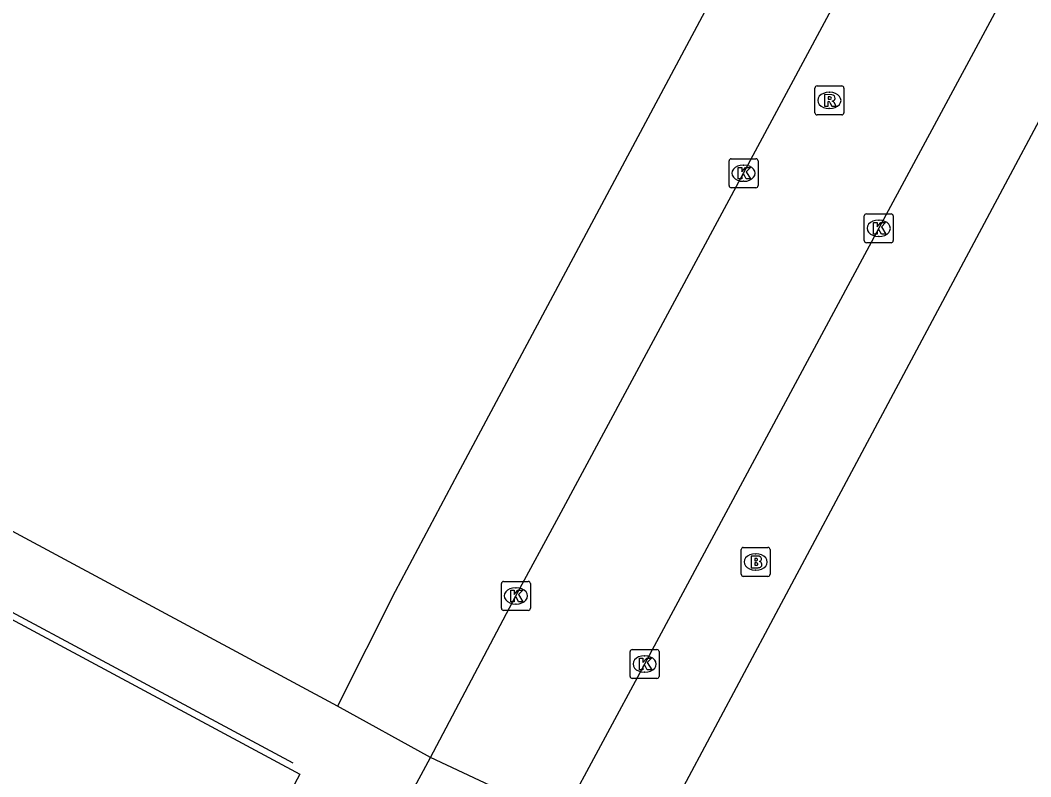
# Model space of a CAD drawing. Extents: x 159489 to 160304, y 383826 to 384530.
# Drawn here: x 159768.87 to 159803.76, y 384238.05 to 384264.17 of the extents above; entities that cross this region are included whole.
import ezdxf

# ---------------------------------------------------------------- set-up
doc = ezdxf.new("R2010")
doc.units = 0
for name, color, linetype in [('IMGEO_Brandkraan', 7, 'Continuous'), ('IMGEO_Kolk', 7, 'Continuous'), ('IMGEO_Lijnafwatering', 7, 'Continuous'), ('IMGEO_Pand', 7, 'Continuous'), ('IMGEO_Rijbaan_lokaal_gesloten', 7, 'Continuous'), ('IMGEO_Rijbaan_lokaal_open', 7, 'Continuous'), ('IMGEO_Rioolput', 7, 'Continuous'), ('IMGEO_Voetpad_open', 7, 'Continuous')]:
    doc.layers.add(name, color=color, linetype=linetype)

msp = doc.modelspace()

# ---------------------------------------------------------------- linework, layer by layer
at = {"layer": 'IMGEO_Brandkraan'}
for p, q in [((159793.759, 384245.037), (159793.759, 384245.889)), ((159793.834, 384245.963), (159794.686, 384245.963)), ((159794.247, 384245.743), (159794.272, 384245.743)), ((159794.76, 384245.889), (159794.76, 384245.037)), ((159794.686, 384244.963), (159793.834, 384244.963)), ((159794.27, 384245.183), (159794.245, 384245.183))]:
    msp.add_line(p, q, dxfattribs=at)
for points in [[(159793.759, 384245.037), (159793.759, 384245.889)], [(159793.834, 384245.963), (159794.686, 384245.963)], [(159794.107, 384245.663), (159794.107, 384245.263), (159794.32, 384245.263)], [(159794.338, 384245.663), (159794.107, 384245.663)], [(159794.76, 384245.889), (159794.76, 384245.037)], [(159794.286, 384245.582), (159794.232, 384245.582), (159794.232, 384245.506)], [(159794.232, 384245.506), (159794.285, 384245.506)], [(159794.294, 384245.43), (159794.232, 384245.43), (159794.232, 384245.349)], [(159794.232, 384245.349), (159794.294, 384245.349)], [(159794.686, 384244.963), (159793.834, 384244.963)]]:
    msp.add_lwpolyline(points, dxfattribs=at)
for centre, radius, start, end in [((159793.836, 384245.887), 0.0765, 91.552, 178.448), ((159793.836, 384245.887), 0.0765, 91.552, 178.448), ((159794.342, 384245.518), 0.145, 59.4692, 91.5367), ((159794.684, 384245.887), 0.0765, 1.552, 88.448), ((159794.684, 384245.887), 0.0765, 1.552, 88.448), ((159794.287, 384245.544), 0.0379, 267.8285, 90.9355), ((159794.295, 384245.389), 0.0404, 269.8759, 90.5077), ((159794.367, 384245.565), 0.0922, 285.5137, 58.1501), ((159794.372, 384245.373), 0.105, 301.3115, 78.989), ((159793.836, 384245.039), 0.0765, 181.552, 268.448), ((159793.836, 384245.039), 0.0765, 181.552, 268.448), ((159794.326, 384245.514), 0.251, 268.6676, 293.5347), ((159794.684, 384245.039), 0.0765, 271.552, 358.448), ((159794.684, 384245.039), 0.0765, 271.552, 358.448)]:
    msp.add_arc(centre, radius, start, end, dxfattribs=at)
for centre, major_axis, ratio, start_param, end_param in [((159794.246, 384245.463), (-0.387, 0.002), 0.722429, 4.712389, 7.853982), ((159794.271, 384245.463), (-0.39, 0.002), 0.717154, 1.570796, 4.712389)]:
    msp.add_ellipse(centre, major_axis=major_axis, ratio=ratio, start_param=start_param, end_param=end_param, dxfattribs=at)
at = {"layer": 'IMGEO_Kolk'}
for p, q in [((159793.341, 384258.46), (159793.341, 384259.312)), ((159793.416, 384259.386), (159794.268, 384259.386)), ((159794.342, 384259.312), (159794.342, 384258.46)), ((159793.829, 384259.166), (159793.854, 384259.166)), ((159793.852, 384258.606), (159793.827, 384258.606)), ((159794.268, 384258.386), (159793.416, 384258.386)), ((159798.009, 384256.557), (159798.009, 384257.409)), ((159798.084, 384257.483), (159798.936, 384257.483)), ((159798.497, 384257.263), (159798.522, 384257.263)), ((159799.01, 384257.409), (159799.01, 384256.557)), ((159798.936, 384256.483), (159798.084, 384256.483)), ((159798.52, 384256.703), (159798.495, 384256.703)), ((159785.481, 384243.864), (159785.481, 384244.716)), ((159785.556, 384244.79), (159786.408, 384244.79)), ((159786.482, 384244.716), (159786.482, 384243.864)), ((159785.969, 384244.57), (159785.994, 384244.57)), ((159785.992, 384244.01), (159785.967, 384244.01)), ((159786.408, 384243.79), (159785.556, 384243.79)), ((159789.926, 384241.514), (159789.926, 384242.366)), ((159790.001, 384242.44), (159790.853, 384242.44)), ((159790.414, 384242.22), (159790.439, 384242.22)), ((159790.927, 384242.366), (159790.927, 384241.514)), ((159790.437, 384241.66), (159790.412, 384241.66)), ((159790.853, 384241.44), (159790.001, 384241.44))]:
    msp.add_line(p, q, dxfattribs=at)
for points in [[(159793.341, 384258.46), (159793.341, 384259.312)], [(159793.416, 384259.386), (159794.268, 384259.386)], [(159794.342, 384259.312), (159794.342, 384258.46)], [(159793.662, 384259.086), (159793.785, 384259.086), (159793.785, 384258.935), (159793.915, 384259.086), (159794.079, 384259.086), (159793.933, 384258.935), (159794.086, 384258.686), (159793.934, 384258.686), (159793.849, 384258.85), (159793.785, 384258.783), (159793.785, 384258.686), (159793.662, 384258.686), (159793.662, 384259.086)], [(159794.268, 384258.386), (159793.416, 384258.386)], [(159798.009, 384256.557), (159798.009, 384257.409)], [(159798.084, 384257.483), (159798.936, 384257.483)], [(159798.33, 384257.183), (159798.453, 384257.183), (159798.453, 384257.032), (159798.583, 384257.183), (159798.747, 384257.183), (159798.601, 384257.032), (159798.754, 384256.783), (159798.602, 384256.783), (159798.517, 384256.947), (159798.453, 384256.88), (159798.453, 384256.783), (159798.33, 384256.783), (159798.33, 384257.183)], [(159799.01, 384257.409), (159799.01, 384256.557)], [(159798.936, 384256.483), (159798.084, 384256.483)], [(159785.481, 384243.864), (159785.481, 384244.716)], [(159785.556, 384244.79), (159786.408, 384244.79)], [(159786.482, 384244.716), (159786.482, 384243.864)], [(159785.802, 384244.49), (159785.925, 384244.49), (159785.925, 384244.339), (159786.055, 384244.49), (159786.219, 384244.49), (159786.073, 384244.339), (159786.226, 384244.09), (159786.074, 384244.09), (159785.989, 384244.254), (159785.925, 384244.187), (159785.925, 384244.09), (159785.802, 384244.09), (159785.802, 384244.49)], [(159786.408, 384243.79), (159785.556, 384243.79)], [(159789.926, 384241.514), (159789.926, 384242.366)], [(159790.001, 384242.44), (159790.853, 384242.44)], [(159790.927, 384242.366), (159790.927, 384241.514)], [(159790.247, 384242.14), (159790.37, 384242.14), (159790.37, 384241.989), (159790.5, 384242.14), (159790.664, 384242.14), (159790.518, 384241.989), (159790.671, 384241.74), (159790.519, 384241.74), (159790.434, 384241.904), (159790.37, 384241.837), (159790.37, 384241.74), (159790.247, 384241.74), (159790.247, 384242.14)], [(159790.853, 384241.44), (159790.001, 384241.44)]]:
    msp.add_lwpolyline(points, dxfattribs=at)
for centre, start, end in [((159793.418, 384259.31), 91.552, 178.448), ((159793.418, 384259.31), 91.552, 178.448), ((159794.266, 384259.31), 1.552, 88.448), ((159794.266, 384259.31), 1.552, 88.448), ((159793.418, 384258.462), 181.552, 268.448), ((159793.418, 384258.462), 181.552, 268.448), ((159794.266, 384258.462), 271.552, 358.448), ((159794.266, 384258.462), 271.552, 358.448), ((159798.086, 384257.407), 91.552, 178.448), ((159798.086, 384257.407), 91.552, 178.448), ((159798.934, 384257.407), 1.552, 88.448), ((159798.934, 384257.407), 1.552, 88.448), ((159798.086, 384256.559), 181.552, 268.448), ((159798.086, 384256.559), 181.552, 268.448), ((159798.934, 384256.559), 271.552, 358.448), ((159798.934, 384256.559), 271.552, 358.448), ((159785.558, 384244.714), 91.552, 178.448), ((159785.558, 384244.714), 91.552, 178.448), ((159786.406, 384244.714), 1.552, 88.448), ((159786.406, 384244.714), 1.552, 88.448), ((159785.558, 384243.866), 181.552, 268.448), ((159785.558, 384243.866), 181.552, 268.448), ((159786.406, 384243.866), 271.552, 358.448), ((159786.406, 384243.866), 271.552, 358.448), ((159790.003, 384242.364), 91.552, 178.448), ((159790.003, 384242.364), 91.552, 178.448), ((159790.851, 384242.364), 1.552, 88.448), ((159790.851, 384242.364), 1.552, 88.448), ((159790.003, 384241.516), 181.552, 268.448), ((159790.003, 384241.516), 181.552, 268.448), ((159790.851, 384241.516), 271.552, 358.448), ((159790.851, 384241.516), 271.552, 358.448)]:
    msp.add_arc(centre, 0.0765, start, end, dxfattribs=at)
for centre, major_axis, ratio, start_param, end_param in [((159793.828, 384258.886), (-0.387, 0.002), 0.722429, 4.712389, 7.853982), ((159793.853, 384258.886), (-0.39, 0.002), 0.717154, 1.570796, 4.712389), ((159798.496, 384256.983), (-0.387, 0.002), 0.722429, 4.712389, 7.853982), ((159798.521, 384256.983), (-0.39, 0.002), 0.717154, 1.570796, 4.712389), ((159785.968, 384244.29), (-0.387, 0.002), 0.722429, 4.712389, 7.853982), ((159785.993, 384244.29), (-0.39, 0.002), 0.717154, 1.570796, 4.712389), ((159790.413, 384241.94), (-0.387, 0.002), 0.722429, 4.712389, 7.853982), ((159790.438, 384241.94), (-0.39, 0.002), 0.717154, 1.570796, 4.712389)]:
    msp.add_ellipse(centre, major_axis=major_axis, ratio=ratio, start_param=start_param, end_param=end_param, dxfattribs=at)
at = {"layer": 'IMGEO_Lijnafwatering'}
msp.add_lwpolyline([(159778.287, 384238.512), (159761.519, 384247.52)], dxfattribs=at)
at = {"layer": 'IMGEO_Pand'}
for points in [[(159779.824, 384240.489), (159765.546, 384248.161), (159765.572, 384248.208), (159766.025, 384249.054), (159715.868, 384275.99), (159730.406, 384303.072)], [(159794.673, 384268.525), (159794.191, 384267.623), (159783.972, 384248.491), (159781.812, 384244.448), (159779.824, 384240.489)], [(159790.384, 384235.106), (159790.678, 384235.657), (159791.689, 384237.551), (159794.97, 384243.698), (159805.217, 384262.896)]]:
    msp.add_lwpolyline(points, dxfattribs=at)
at = {"layer": 'IMGEO_Rijbaan_lokaal_gesloten'}
for points in [[(159780.183, 384233.42), (159783.032, 384238.709)], [(159787.543, 384236.596), (159783.032, 384238.709)]]:
    msp.add_lwpolyline(points, dxfattribs=at)
at = {"layer": 'IMGEO_Rijbaan_lokaal_open'}
for points in [[(159783.032, 384238.709), (159785.982, 384244.29), (159787.467, 384247.03), (159793.842, 384258.886), (159798.699, 384267.931)], [(159803.136, 384265.59), (159798.51, 384256.983), (159790.427, 384241.94), (159787.543, 384236.596)]]:
    msp.add_lwpolyline(points, dxfattribs=at)
at = {"layer": 'IMGEO_Rioolput'}
for p, q in [((159796.305, 384260.973), (159796.305, 384261.825)), ((159796.38, 384261.899), (159797.232, 384261.899)), ((159797.306, 384261.825), (159797.306, 384260.973)), ((159796.793, 384261.679), (159796.818, 384261.679)), ((159796.816, 384261.119), (159796.791, 384261.119)), ((159797.232, 384260.899), (159796.38, 384260.899))]:
    msp.add_line(p, q, dxfattribs=at)
for points in [[(159796.305, 384260.973), (159796.305, 384261.825)], [(159796.38, 384261.899), (159797.232, 384261.899)], [(159797.306, 384261.825), (159797.306, 384260.973)], [(159796.894, 384261.597), (159796.642, 384261.599), (159796.642, 384261.199)], [(159796.642, 384261.199), (159796.766, 384261.199), (159796.766, 384261.361), (159796.777, 384261.361)], [(159796.82, 384261.518), (159796.766, 384261.518), (159796.766, 384261.437)], [(159796.766, 384261.437), (159796.818, 384261.437)], [(159796.824, 384261.332), (159796.895, 384261.199), (159797.035, 384261.199), (159796.97, 384261.325)], [(159797.232, 384260.899), (159796.38, 384260.899)]]:
    msp.add_lwpolyline(points, dxfattribs=at)
for centre, radius, start, end in [((159796.382, 384261.823), 0.0765, 91.552, 178.448), ((159796.382, 384261.823), 0.0765, 91.552, 178.448), ((159797.23, 384261.823), 0.0765, 1.552, 88.448), ((159797.23, 384261.823), 0.0765, 1.552, 88.448), ((159796.776, 384261.308), 0.0533, 26.0293, 88.6989), ((159796.802, 384261.626), 0.19, 274.7715, 282.9687), ((159796.826, 384261.422), 0.0964, 77.0061, 93.1865), ((159796.84, 384261.479), 0.0378, 276.6634, 79.6772), ((159796.893, 384261.487), 0.109, 350.3612, 89.416), ((159796.891, 384261.487), 0.112, 277.5842, 350.9817), ((159796.875, 384261.272), 0.108, 29.5134, 73.7905), ((159796.382, 384260.975), 0.0765, 181.552, 268.448), ((159796.382, 384260.975), 0.0765, 181.552, 268.448), ((159797.23, 384260.975), 0.0765, 271.552, 358.448), ((159797.23, 384260.975), 0.0765, 271.552, 358.448)]:
    msp.add_arc(centre, radius, start, end, dxfattribs=at)
for centre, major_axis, ratio, start_param, end_param in [((159796.792, 384261.399), (-0.387, 0.002), 0.722429, 4.712389, 7.853982), ((159796.817, 384261.399), (-0.39, 0.002), 0.717154, 1.570796, 4.712389)]:
    msp.add_ellipse(centre, major_axis=major_axis, ratio=ratio, start_param=start_param, end_param=end_param, dxfattribs=at)
at = {"layer": 'IMGEO_Voetpad_open'}
for points in [[(159778.522, 384238.137), (159775.75, 384232.935), (159674.737, 384287.233), (159677.536, 384292.428), (159778.522, 384238.137)], [(159783.032, 384238.709), (159779.824, 384240.489)]]:
    msp.add_lwpolyline(points, dxfattribs=at)

doc.saveas('drawing.dxf')
